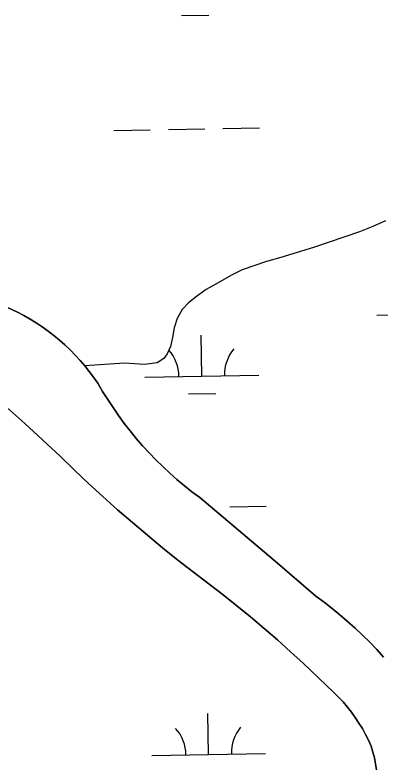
# Model space of a CAD drawing. Extents: x 3957609 to 3995875, y 234277 to 260273.
# Drawn here: x 3981208 to 3981529, y 256532 to 257194 of the extents above; entities that cross this region are included whole.
import ezdxf

# ---------------------------------------------------------------- set-up
doc = ezdxf.new("R2010")
doc.units = 0
doc.layers.add('V-TOPO-SHOR', color=7, linetype='Continuous')
doc.layers.add('V-WETL-SWMP', color=7, linetype='Continuous')

msp = doc.modelspace()

# ---------------------------------------------------------------- linework, layer by layer
at = {"layer": 'V-TOPO-SHOR'}
for points in [[(3981532.928, 257013.21), (3981521.809, 257008.028), (3981510.039, 257003.283), (3981469.724, 256989.719), (3981440.964, 256980.903), (3981428.545, 256977.466), (3981406.972, 256969.927), (3981397.815, 256965.391), (3981386.037, 256958.688), (3981375.35, 256952.849), (3981366.839, 256946.57), (3981359.853, 256940.938), (3981354.391, 256935.081), (3981350.011, 256927.261), (3981347.367, 256919.002), (3981346.029, 256910.519), (3981344.043, 256902.69), (3981341.19, 256896.173), (3981338.345, 256892.046), (3981332.455, 256888.37), (3981321.351, 256886.885), (3981312.647, 256887.352), (3981303.726, 256888.038), (3981268.805, 256885.677)], [(3981200.998, 256937.026), (3981209.821, 256932.846), (3981215.404, 256929.852), (3981220.884, 256926.674), (3981226.256, 256923.317), (3981231.515, 256919.782), (3981236.654, 256916.077), (3981241.665, 256912.202), (3981246.548, 256908.166), (3981251.293, 256903.967), (3981255.895, 256899.613), (3981260.351, 256895.112), (3981264.656, 256890.465), (3981268.805, 256885.677)], [(3981268.805, 256885.677), (3981272.793, 256880.753), (3981276.614, 256875.701), (3981280.268, 256870.524), (3981284.536, 256863.19), (3981289.001, 256855.971), (3981293.654, 256848.874), (3981298.491, 256841.903), (3981303.515, 256835.063), (3981308.717, 256828.357), (3981314.095, 256821.794), (3981319.647, 256815.373), (3981325.365, 256809.104), (3981331.249, 256802.989), (3981337.292, 256797.029), (3981343.492, 256791.235), (3981349.843, 256785.605), (3981356.341, 256780.147), (3981362.983, 256774.866), (3981369.761, 256769.76), (3981403.979, 256741.082), (3981438.005, 256712.176)], [(3981525.205, 256530.447), (3981524.33, 256535.71), (3981523.251, 256540.933), (3981521.967, 256546.11), (3981520.484, 256551.232), (3981518.071, 256556.496), (3981515.454, 256561.661), (3981512.636, 256566.719), (3981509.623, 256571.665), (3981506.42, 256576.486), (3981503.031, 256581.18), (3981499.457, 256585.739), (3981495.711, 256590.152), (3981491.794, 256594.416), (3981487.714, 256598.525), (3981461.033, 256623.887), (3981449.597, 256634.367), (3981438.017, 256644.689), (3981426.303, 256654.855), (3981414.449, 256664.857), (3981402.46, 256674.7), (3981390.34, 256684.381), (3981364.328, 256704.32), (3981350.711, 256714.929), (3981337.235, 256725.718), (3981323.909, 256736.689), (3981310.728, 256747.834), (3981297.696, 256759.16), (3981284.821, 256770.657), (3981272.098, 256782.324), (3981259.536, 256794.162), (3981247.131, 256806.167), (3981231.747, 256820.604), (3981216.213, 256834.878), (3981200.527, 256848.991)], [(3981438.005, 256712.176), (3981471.836, 256683.044), (3981478.983, 256677.756), (3981486.004, 256672.3), (3981492.893, 256666.68), (3981499.65, 256660.899), (3981506.265, 256654.959), (3981512.738, 256648.867), (3981519.067, 256642.62), (3981525.246, 256636.226), (3981531.273, 256629.689)]]:
    msp.add_lwpolyline(points, dxfattribs=at)
at = {"layer": 'V-WETL-SWMP'}
for p, q in [((3981353.829, 257193.531), (3981377.825, 257193.968)), ((3981294.249, 257092.431), (3981326.244, 257093.012)), ((3981342.241, 257093.303), (3981374.236, 257093.885)), ((3981390.233, 257094.176), (3981422.228, 257094.758)), ((3981209.82, 256932.846), (3981200.999, 256937.026)), ((3981215.403, 256929.852), (3981209.82, 256932.846)), ((3981220.884, 256926.674), (3981215.403, 256929.852)), ((3981525.238, 256930.102), (3981557.233, 256930.684)), ((3981226.256, 256923.317), (3981220.884, 256926.674)), ((3981231.515, 256919.783), (3981226.256, 256923.317)), ((3981236.653, 256916.077), (3981231.515, 256919.783)), ((3981241.666, 256912.203), (3981236.653, 256916.077)), ((3981246.547, 256908.165), (3981241.666, 256912.203)), ((3981251.292, 256903.967), (3981246.547, 256908.165)), ((3981371.594, 256876.558), (3981370.94, 256912.552)), ((3981255.895, 256899.614), (3981251.292, 256903.967)), ((3981260.352, 256895.112), (3981255.895, 256899.614)), ((3981264.657, 256890.464), (3981260.352, 256895.112)), ((3981268.805, 256885.676), (3981264.657, 256890.464)), ((3981272.793, 256880.753), (3981268.805, 256885.676)), ((3981276.615, 256875.7), (3981272.793, 256880.753)), ((3981280.268, 256870.524), (3981276.615, 256875.7)), ((3981321.602, 256875.649), (3981421.586, 256877.467)), ((3981284.537, 256863.19), (3981280.268, 256870.524)), ((3981289, 256855.971), (3981284.537, 256863.19)), ((3981359.877, 256860.911), (3981383.873, 256861.348)), ((3981293.653, 256848.874), (3981289, 256855.971)), ((3981200.527, 256848.99), (3981216.212, 256834.879)), ((3981298.492, 256841.903), (3981293.653, 256848.874)), ((3981303.514, 256835.062), (3981298.492, 256841.903)), ((3981216.212, 256834.879), (3981231.747, 256820.604)), ((3981308.717, 256828.357), (3981303.514, 256835.062)), ((3981314.095, 256821.793), (3981308.717, 256828.357)), ((3981319.646, 256815.373), (3981314.095, 256821.793)), ((3981231.747, 256820.604), (3981247.132, 256806.168)), ((3981325.365, 256809.104), (3981319.646, 256815.373)), ((3981331.248, 256802.988), (3981325.365, 256809.104)), ((3981247.132, 256806.168), (3981259.536, 256794.162)), ((3981337.292, 256797.03), (3981331.248, 256802.988)), ((3981343.492, 256791.235), (3981337.292, 256797.03)), ((3981259.536, 256794.162), (3981272.099, 256782.324)), ((3981349.843, 256785.606), (3981343.492, 256791.235)), ((3981272.099, 256782.324), (3981284.821, 256770.656)), ((3981356.341, 256780.148), (3981349.843, 256785.606)), ((3981362.982, 256774.865), (3981356.341, 256780.148)), ((3981284.821, 256770.656), (3981297.697, 256759.159)), ((3981369.761, 256769.759), (3981362.982, 256774.865)), ((3981403.979, 256741.082), (3981369.761, 256769.759)), ((3981396.281, 256761.556), (3981428.276, 256762.138)), ((3981297.697, 256759.159), (3981310.727, 256747.835)), ((3981379.905, 256761.258), (3981380.284, 256761.265)), ((3981310.727, 256747.835), (3981323.908, 256736.688)), ((3981323.908, 256736.688), (3981337.236, 256725.718)), ((3981438.005, 256712.177), (3981403.979, 256741.082)), ((3981337.236, 256725.718), (3981350.711, 256714.928)), ((3981350.711, 256714.928), (3981364.329, 256704.32)), ((3981471.836, 256683.044), (3981438.005, 256712.177)), ((3981364.329, 256704.32), (3981390.339, 256684.381)), ((3981390.339, 256684.381), (3981402.46, 256674.701)), ((3981478.984, 256677.756), (3981471.836, 256683.044)), ((3981486.004, 256672.3), (3981478.984, 256677.756)), ((3981402.46, 256674.701), (3981414.448, 256664.858)), ((3981492.894, 256666.68), (3981486.004, 256672.3)), ((3981414.448, 256664.858), (3981426.302, 256654.854)), ((3981499.649, 256660.899), (3981492.894, 256666.68)), ((3981506.265, 256654.96), (3981499.649, 256660.899)), ((3981426.302, 256654.854), (3981438.018, 256644.689)), ((3981512.739, 256648.866), (3981506.265, 256654.96)), ((3981438.018, 256644.689), (3981449.596, 256634.366)), ((3981519.067, 256642.62), (3981512.739, 256648.866)), ((3981525.246, 256636.227), (3981519.067, 256642.62)), ((3981531.272, 256629.689), (3981525.246, 256636.227)), ((3981449.596, 256634.366), (3981461.033, 256623.887)), ((3981461.033, 256623.887), (3981487.713, 256598.524)), ((3981487.713, 256598.524), (3981491.794, 256594.416)), ((3981491.794, 256594.416), (3981495.711, 256590.152)), ((3981495.711, 256590.152), (3981499.458, 256585.738)), ((3981499.458, 256585.738), (3981503.03, 256581.181)), ((3981377.642, 256543.938), (3981376.988, 256579.932)), ((3981503.03, 256581.181), (3981506.42, 256576.487)), ((3981506.42, 256576.487), (3981509.624, 256571.665)), ((3981509.624, 256571.665), (3981512.637, 256566.72)), ((3981512.637, 256566.72), (3981515.454, 256561.661)), ((3981515.454, 256561.661), (3981518.071, 256556.496)), ((3981518.071, 256556.496), (3981520.484, 256551.233)), ((3981520.484, 256551.233), (3981521.967, 256546.11)), ((3981327.65, 256543.029), (3981427.634, 256544.847)), ((3981521.967, 256546.11), (3981523.25, 256540.933)), ((3981523.25, 256540.933), (3981524.33, 256535.71)), ((3981524.33, 256535.71), (3981525.205, 256530.448))]:
    msp.add_line(p, q, dxfattribs=at)
for centre, start, end in [((3981316.352, 256876.028), 0.269879, 41.813537), ((3981426.819, 256878.037), 140.269876, 181.813534), ((3981322.4, 256543.408), 0.269879, 41.813537), ((3981432.867, 256545.417), 140.269876, 181.813534)]:
    msp.add_arc(centre, 35.246, start, end, dxfattribs=at)

doc.saveas('drawing.dxf')
